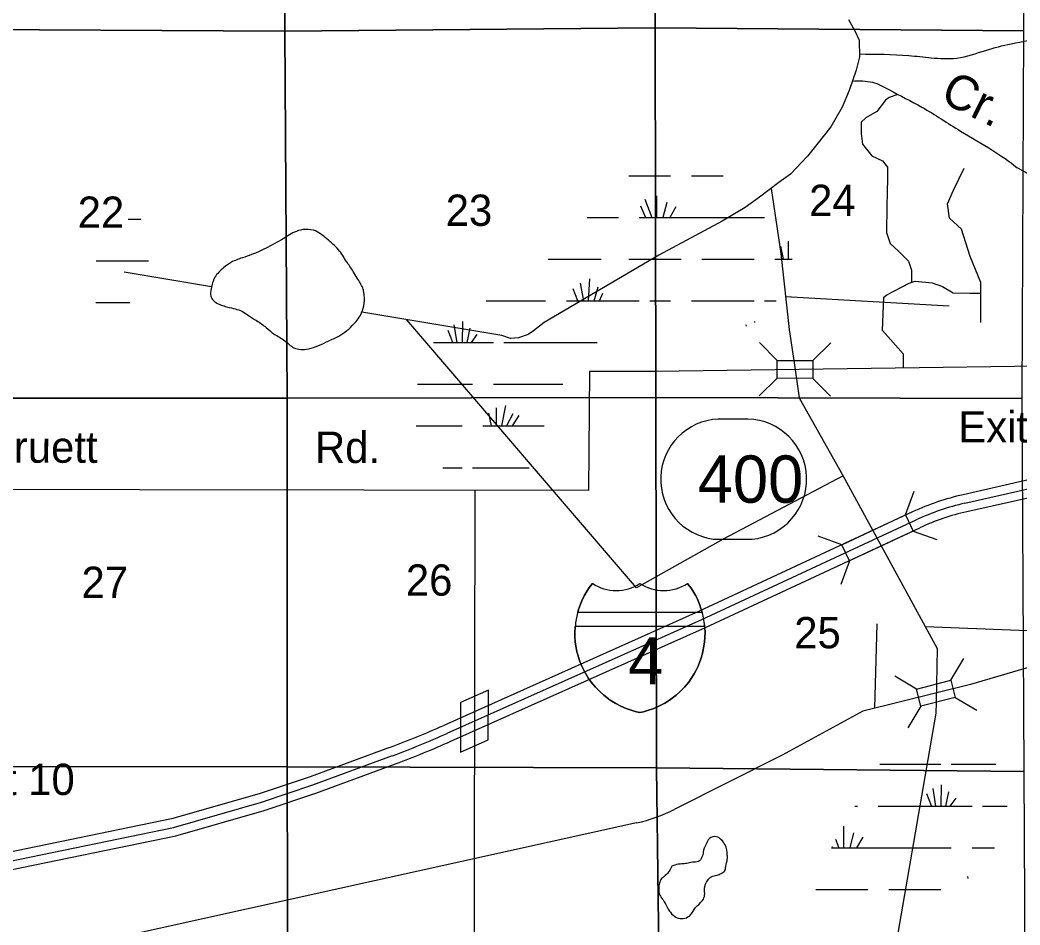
# Model space of a CAD drawing. Extents: x 380424 to 701066, y 1117407 to 1412949.
# Drawn here: x 560023 to 574411, y 1334405 to 1347425 of the extents above; entities that cross this region are included whole.
import ezdxf

# ---------------------------------------------------------------- set-up
doc = ezdxf.new("R2010")
doc.units = 0
for name, color, linetype in [('Bridges', 7, 'Continuous'), ('Bridges   Interstate', 7, 'Continuous'), ('Bridges and Drawbridges Local Roads', 7, 'Continuous'), ('Bridges and Drawbridges US Highways', 7, 'Continuous'), ('Intermittent Ponds', 7, 'Continuous'), ('Interstate Divided Highway Outline and Fill', 7, 'Continuous'), ('Interstate Highway Center Lines', 7, 'Continuous'), ('Interstates Related Text', 7, 'Continuous'), ('Lakes and Ponds', 7, 'Continuous'), ('Local Roads Paved', 7, 'Continuous'), ('Local Roads Related Text', 7, 'Continuous'), ('Masks for Road Features', 7, 'Continuous'), ('Narrow Canals', 7, 'Continuous'), ('Narrow River Creek and Branch and Slough', 7, 'Continuous'), ('Narrow River Creek and Branch and Slough Text', 7, 'Continuous'), ('Roadshields Interstates', 7, 'Continuous'), ('Section Lines', 7, 'Continuous'), ('Section Numbers', 7, 'Continuous'), ('Swamps', 7, 'Continuous'), ('US Routes Highway Center Lines', 7, 'Continuous')]:
    doc.layers.add(name, color=color, linetype=linetype)

msp = doc.modelspace()

# ---------------------------------------------------------------- linework, layer by layer
at = {"layer": 'Bridges'}
msp.add_line((571429, 1342269), (571684, 1342012), dxfattribs=at)
at = {"layer": 'Bridges   Interstate'}
for p, q in [((572765, 1340305), (572888, 1340645)), ((571848, 1339876), (571507, 1340000)), ((572873, 1340073), (573213, 1339949)), ((571956, 1339645), (571832, 1339304)), ((566761, 1337071), (566763, 1337784)), ((566362, 1337605), (566361, 1336893))]:
    msp.add_line(p, q, dxfattribs=at)
msp.add_lwpolyline([(572873, 1340073), (571956, 1339645), (571848, 1339876), (572765, 1340305)], close=True, dxfattribs=at)
at = {"layer": 'Bridges and Drawbridges Local Roads'}
for p, q in [((570919, 1342527), (570664, 1342784)), ((571431, 1342525), (571688, 1342780)), ((570917, 1342271), (570660, 1342016))]:
    msp.add_line(p, q, dxfattribs=at)
msp.add_lwpolyline([(571429, 1342269), (570917, 1342271), (570919, 1342527), (571431, 1342525)], close=True, dxfattribs=at)
at = {"layer": 'Bridges and Drawbridges US Highways'}
for p, q in [((573416, 1337927), (573601, 1338238)), ((572920, 1337800), (572608, 1337985)), ((573479, 1337679), (573790, 1337494)), ((572983, 1337552), (572798, 1337241))]:
    msp.add_line(p, q, dxfattribs=at)
msp.add_lwpolyline([(572920, 1337800), (573416, 1337927), (573479, 1337679), (572983, 1337552)], close=True, dxfattribs=at)
at = {"layer": 'Intermittent Ponds'}
msp.add_spline([(563787, 1344261), (563972, 1344372), (564094, 1344409), (564247, 1344399), (564437, 1344277), (564606, 1344119), (564722, 1343950), (564817, 1343807), (564875, 1343712), (564954, 1343570), (564970, 1343507), (564975, 1343348), (564938, 1343211), (564827, 1343053), (564611, 1342878), (564458, 1342805), (564173, 1342694), (563962, 1342710), (563835, 1342810), (563677, 1342910), (563566, 1343000), (563428, 1343100), (563312, 1343174), (563223, 1343232), (563117, 1343269), (563011, 1343295), (562938, 1343317), (562874, 1343343), (562806, 1343390), (562769, 1343454), (562774, 1343559), (562827, 1343723), (562953, 1343860), (563064, 1343939), (563223, 1344003), (563355, 1344050), (563787, 1344261)], degree=3, dxfattribs=at)
at = {"layer": 'Interstate Divided Highway Outline and Fill'}
for p, q in [((584510, 1343067), (573591, 1340596)), ((573647, 1340352), (584565, 1342823)), ((572866, 1340348), (569783, 1338913)), ((569887, 1338685), (572972, 1340121)), ((569783, 1338913), (566119, 1337277)), ((566221, 1337049), (569887, 1338685))]:
    msp.add_line(p, q, dxfattribs=at)
for points in [[(565341, 1336959), (564196, 1336539), (563462, 1336292), (562203, 1335932), (559833, 1335443)], [(559884, 1335198), (562263, 1335689), (563536, 1336053), (564279, 1336303), (565428, 1336724)]]:
    msp.add_lwpolyline(points, dxfattribs=at)
for centre, radius, start, end in [((574387, 1337080), 3604, 102.7535, 114.9601), ((574387, 1337080), 3354, 102.7535, 114.9601), ((560710, 1349379), 13256, 290.4482, 294.0809), ((560710, 1349379), 13506, 290.4453, 294.0807)]:
    msp.add_arc(centre, radius, start, end, dxfattribs=at)
at = {"layer": 'Interstate Highway Center Lines'}
for p, q in [((573619, 1340474), (584538, 1342945)), ((569835, 1338799), (572919, 1340235)), ((566170, 1337163), (569835, 1338799))]:
    msp.add_line(p, q, dxfattribs=at)
msp.add_lwpolyline([(559859, 1335320), (562233, 1335810), (563499, 1336172), (564238, 1336421), (565384, 1336842)], dxfattribs=at)
for centre, radius, start, end in [((574387, 1337080), 3479, 102.7535, 114.9601), ((560710, 1349379), 13381, 290.4467, 294.0808)]:
    msp.add_arc(centre, radius, start, end, dxfattribs=at)
at = {"layer": 'Lakes and Ponds'}
msp.add_line((569444, 1335268), (569404, 1335251), dxfattribs=at)
msp.add_spline([(569404, 1335251), (569308, 1335116), (569255, 1335073), (569223, 1335005), (569213, 1334936), (569228, 1334836), (569276, 1334767), (569339, 1334651), (569381, 1334588), (569461, 1334519), (569498, 1334503), (569587, 1334503), (569672, 1334551), (569740, 1334656), (569845, 1334759), (569874, 1334834), (569872, 1334926), (569920, 1335052), (569967, 1335100), (570052, 1335121), (570110, 1335147), (570163, 1335184), (570178, 1335248), (570200, 1335353), (570200, 1335411), (570167, 1335560), (570113, 1335631), (570045, 1335674), (569942, 1335649), (569895, 1335567), (569852, 1335455), (569849, 1335420), (569835, 1335381), (569784, 1335319), (569699, 1335308), (569614, 1335290), (569546, 1335285), (569444, 1335268)], degree=3, dxfattribs=at)
at = {"layer": 'Local Roads Paved'}
for points in [[(579787, 1363133), (579806, 1362464), (579832, 1360472), (579832, 1358822), (579841, 1357516), (579841, 1357318), (579864, 1356990), (579838, 1356543), (579845, 1355858), (579848, 1354747), (579851, 1353383), (579851, 1352557), (579854, 1349891), (579854, 1348546), (579857, 1347469), (579864, 1346025), (579877, 1343343), (579873, 1342707), (578135, 1342493), (569164, 1342370), (568217, 1342370), (568201, 1340658), (558506, 1340671)], [(572637, 1346350), (572530, 1346308), (572477, 1346273), (572352, 1346107), (572192, 1346018), (572127, 1345953), (572127, 1345792), (572144, 1345638), (572281, 1345472), (572435, 1345401), (572507, 1345307), (572507, 1345146), (572495, 1344742), (572489, 1344368), (572542, 1344208), (572661, 1344101), (572809, 1343953), (572851, 1343828), (572851, 1343650)], [(573847, 1343073), (573847, 1343649), (573693, 1344024), (573568, 1344416), (573396, 1344576), (573366, 1344778), (573455, 1344975), (573610, 1345295)], [(572737, 1342419), (572737, 1342616), (572434, 1342960), (572452, 1343436), (572494, 1343472), (572815, 1343638), (572904, 1343668), (573147, 1343644), (573296, 1343591), (573450, 1343502), (573687, 1343496), (573847, 1343496)], [(566568, 1340660), (566543, 1327009), (566554, 1323461), (566538, 1320917), (566544, 1318950), (566548, 1316755), (566540, 1315503), (566535, 1314123), (566538, 1313712), (566553, 1311564), (566557, 1310378)], [(572321, 1337523), (572357, 1338736)]]:
    msp.add_lwpolyline(points, dxfattribs=at)
at = {"layer": 'Masks for Road Features'}
msp.add_lwpolyline([(566362, 1337605), (566361, 1336893), (566761, 1337071), (566763, 1337784)], close=True, dxfattribs=at)
at = {"layer": 'Narrow Canals'}
for points in [[(571942, 1347433), (572037, 1347270), (572095, 1347133), (572101, 1346895), (572053, 1346705), (571953, 1346410), (571852, 1346172), (571689, 1345887), (571488, 1345634), (571356, 1345465), (571108, 1345206), (570939, 1345085), (570665, 1344874), (570459, 1344726), (570126, 1344531), (569213, 1344040), (567567, 1343074), (567413, 1342952), (567334, 1342900), (567197, 1342852), (567081, 1342842), (566954, 1342884), (564943, 1343222)], [(570831, 1345001), (570969, 1344065), (571091, 1342973), (571155, 1342527), (571233, 1341991), (571856, 1340883), (573217, 1338382), (573204, 1337605), (573201, 1337454), (572721, 1334678), (572214, 1331742), (572103, 1331101), (572816, 1329840), (572494, 1328843), (572491, 1328553), (572462, 1325661)], [(562779, 1343586), (561523, 1343797)], [(571038, 1343448), (573392, 1343313)], [(571866, 1340865), (570141, 1339955), (568894, 1339256), (565590, 1343113)], [(582546, 1339153), (582139, 1339184), (582102, 1339195), (582018, 1339364), (581744, 1340266), (581717, 1340292), (581675, 1340335), (579781, 1339913), (579665, 1339907), (577480, 1339485), (575523, 1339459), (575137, 1338615), (573046, 1338697)]]:
    msp.add_lwpolyline(points, dxfattribs=at)
msp.add_spline([(572100, 1346936), (572811, 1346914), (573133, 1346882), (573502, 1346877), (573919, 1346988), (574283, 1347083), (574779, 1347178), (575064, 1347241), (575531, 1347334)], degree=3, dxfattribs=at)
at = {"layer": 'Narrow River Creek and Branch and Slough'}
for points in [[(571999, 1346547), (572288, 1346529), (572526, 1346423), (573001, 1346170), (573555, 1345827), (574019, 1345548), (574367, 1345305), (574384, 1345292)], [(574384, 1345292), (574742, 1345115), (574884, 1345057), (574911, 1345041), (574958, 1345004), (574990, 1344951), (575011, 1344893), (575064, 1344793), (575090, 1344761), (575148, 1344661), (575190, 1344582), (575259, 1344508), (575285, 1344487), (575364, 1344434), (575380, 1344418), (575407, 1344413), (575454, 1344392), (575491, 1344376), (575523, 1344366), (575549, 1344339), (575586, 1344292), (575607, 1344260), (575634, 1344192), (575655, 1344118), (575681, 1344033), (575707, 1343981), (575829, 1343664), (575897, 1343564), (575908, 1343553), (575913, 1343520), (575971, 1343474), (576050, 1343421), (576077, 1343400), (576093, 1343390), (576140, 1343353), (576151, 1343353), (576193, 1343358), (576240, 1343384), (576251, 1343395), (576288, 1343421), (576341, 1343442), (576335, 1343442), (576425, 1343400), (576509, 1343353), (576662, 1343258), (576689, 1343247), (576752, 1343237), (576789, 1343231), (576921, 1343237), (577194, 1343236)]]:
    msp.add_spline(points, degree=3, dxfattribs=at)
at = {"layer": 'Roadshields Interstates'}
for p, q in [((570494, 1341684), (570070, 1341684)), ((570003, 1339956), (570555, 1339956)), ((568047, 1338900), (568049, 1338905)), ((569838, 1338900), (568047, 1338900)), ((569874, 1338700), (568011, 1338700)), ((569868, 1338750), (569874, 1338700))]:
    msp.add_line(p, q, dxfattribs=at)
for points in [[(568259, 1339320), (568227, 1339279), (568207, 1339250), (568169, 1339189), (568140, 1339139), (568117, 1339092), (568087, 1339023), (568059, 1338943), (568040, 1338872), (568035, 1338850)], [(568049, 1338905), (568047, 1338900), (568059, 1338943), (568087, 1339023), (568117, 1339092), (568140, 1339139), (568169, 1339189), (568207, 1339250), (568227, 1339279), (568259, 1339320)], [(569851, 1338850), (569846, 1338872), (569826, 1338943), (569798, 1339023), (569769, 1339092), (569745, 1339139), (569717, 1339189), (569679, 1339250), (569658, 1339279), (569627, 1339320)], [(569627, 1339320), (569658, 1339279), (569679, 1339250), (569717, 1339189), (569745, 1339139), (569769, 1339092), (569798, 1339023), (569826, 1338943), (569838, 1338900)], [(568035, 1338850), (568025, 1338804), (568025, 1338800)], [(569861, 1338800), (569860, 1338804), (569851, 1338850)], [(568017, 1338750), (568015, 1338732), (568010, 1338688), (568007, 1338611), (568008, 1338545), (568013, 1338479), (568021, 1338417), (568036, 1338341), (568058, 1338258), (568080, 1338195), (568107, 1338128), (568138, 1338064), (568163, 1338019), (568205, 1337951), (568241, 1337901), (568302, 1337827), (568365, 1337762), (568423, 1337710), (568516, 1337640), (568585, 1337597), (568670, 1337552), (568744, 1337520), (568833, 1337490), (568892, 1337474), (568943, 1337463)], [(568011, 1338700), (568012, 1338701), (568010, 1338688), (568007, 1338611), (568008, 1338545), (568013, 1338479), (568021, 1338417), (568036, 1338341), (568058, 1338258), (568080, 1338195), (568107, 1338128), (568138, 1338064), (568163, 1338019), (568205, 1337951), (568241, 1337901), (568302, 1337827), (568365, 1337762), (568423, 1337710), (568516, 1337640), (568585, 1337597), (568670, 1337552), (568744, 1337520), (568833, 1337490), (568892, 1337474), (568943, 1337463)], [(568943, 1337463), (568892, 1337474), (568833, 1337490), (568744, 1337520), (568670, 1337552), (568585, 1337597), (568516, 1337640), (568423, 1337710), (568365, 1337762), (568302, 1337827), (568241, 1337901), (568205, 1337951), (568163, 1338019), (568138, 1338064), (568107, 1338128), (568080, 1338195), (568058, 1338258), (568036, 1338341), (568021, 1338417), (568013, 1338479), (568008, 1338545), (568007, 1338611), (568010, 1338688), (568011, 1338700)], [(568025, 1338800), (568017, 1338750)], [(568943, 1337463), (568993, 1337474), (569053, 1337490), (569142, 1337520), (569216, 1337552), (569300, 1337597), (569370, 1337640), (569463, 1337710), (569521, 1337762), (569583, 1337827), (569644, 1337901), (569680, 1337951), (569723, 1338019), (569747, 1338064), (569779, 1338128), (569806, 1338195), (569827, 1338258), (569849, 1338341), (569864, 1338417), (569872, 1338479), (569877, 1338545), (569879, 1338611), (569875, 1338688), (569871, 1338732), (569868, 1338750)], [(568943, 1337463), (568993, 1337474), (569053, 1337490), (569142, 1337520), (569216, 1337552), (569300, 1337597), (569370, 1337640), (569463, 1337710), (569521, 1337762), (569583, 1337827), (569644, 1337901), (569680, 1337951), (569723, 1338019), (569747, 1338064), (569779, 1338128), (569806, 1338195), (569827, 1338258), (569849, 1338341), (569864, 1338417), (569872, 1338479), (569877, 1338545), (569879, 1338611), (569875, 1338688), (569871, 1338732), (569868, 1338750)], [(569874, 1338700), (569875, 1338688), (569879, 1338611), (569877, 1338545), (569872, 1338479), (569864, 1338417), (569849, 1338341), (569827, 1338258), (569806, 1338195), (569779, 1338128), (569747, 1338064), (569723, 1338019), (569680, 1337951), (569644, 1337901), (569583, 1337827), (569521, 1337762), (569463, 1337710), (569370, 1337640), (569300, 1337597), (569216, 1337552), (569142, 1337520), (569053, 1337490), (568993, 1337474), (568943, 1337463)], [(569868, 1338750), (569861, 1338800)]]:
    msp.add_lwpolyline(points, dxfattribs=at)
for centre, radius, start, end in [((570109, 1340817), 867, 92.5582, 262.975), ((570475, 1340818), 866, 275.3154, 88.7027), ((569152, 1338607), 1143, 141.4153, 165.1744), ((568602, 1339836), 619, 236.3683, 303.4087), ((568602, 1339836), 619, 236.3683, 303.4087), ((568602, 1339836), 619, 236.3683, 303.4087), ((569284, 1339840), 623, 236.8278, 303.392), ((569284, 1339840), 623, 236.8278, 303.392), ((569284, 1339840), 623, 236.8278, 303.392)]:
    msp.add_arc(centre, radius, start, end, dxfattribs=at)
at = {"layer": 'Section Lines'}
for points in [[(563840, 1352552), (563835, 1347274), (563835, 1347263), (563828, 1347263), (558536, 1347295), (558547, 1352601), (558547, 1352610), (558567, 1352610)], [(569146, 1352583), (569163, 1347311), (569158, 1347311), (563835, 1347263), (563835, 1347274), (563840, 1352552)], [(574444, 1352573), (574462, 1347269), (569163, 1347311), (569146, 1352583), (569160, 1352583), (574431, 1352573)], [(563835, 1347263), (563867, 1341982), (558557, 1341983), (558562, 1341989), (558536, 1347287), (558536, 1347295), (563828, 1347263)], [(569163, 1347311), (569171, 1341996), (563867, 1341982), (563835, 1347263), (569158, 1347311)], [(574462, 1347269), (574439, 1341996), (574439, 1341978), (569179, 1341992), (569171, 1341996), (569163, 1347311)], [(563867, 1341982), (563869, 1336683), (563862, 1336683), (558576, 1336684), (558569, 1336684), (558557, 1341983)], [(569171, 1341996), (569179, 1336668), (563869, 1336683), (563867, 1341982)], [(574439, 1341978), (574464, 1336622), (574464, 1336614), (569179, 1336668), (569171, 1341996), (569179, 1341992)], [(563869, 1336683), (563877, 1332921), (563881, 1331364), (562768, 1331367), (558593, 1331352), (558580, 1331352), (558577, 1332934), (558569, 1336684), (558576, 1336684), (563862, 1336683)], [(569179, 1336668), (569227, 1332909), (569249, 1331353), (569234, 1331352), (563881, 1331364), (563877, 1332921), (563869, 1336683)], [(574464, 1336614), (574486, 1332897), (574495, 1331405), (569249, 1331353), (569227, 1332909), (569179, 1336668)]]:
    msp.add_lwpolyline(points, close=True, dxfattribs=at)
at = {"layer": 'Swamps'}
for p, q in [((568784, 1345184), (569384, 1345184)), ((569183, 1344895), (569183, 1344584)), ((568953, 1344750), (569024, 1344584)), ((569013, 1344847), (569116, 1344584)), ((569328, 1344799), (569274, 1344584)), ((569460, 1344738), (569371, 1344584)), ((568184, 1344584), (568634, 1344584)), ((568934, 1344584), (570284, 1344584)), ((570284, 1344584), (570734, 1344584)), ((570966, 1344170), (571003, 1343984)), ((571075, 1344243), (571075, 1343984)), ((561121, 1343960), (561571, 1343960)), ((561571, 1343960), (561871, 1343960)), ((568784, 1343984), (569534, 1343984)), ((569834, 1343984), (570284, 1343984)), ((570284, 1343984), (570584, 1343984)), ((568205, 1343384), (568223, 1343700)), ((568049, 1343385), (567984, 1343556)), ((568134, 1343384), (568088, 1343639)), ((568282, 1343385), (568340, 1343588)), ((568359, 1343384), (568408, 1343493)), ((567884, 1343384), (568934, 1343384)), ((569084, 1343384), (569384, 1343384)), ((569684, 1343384), (570284, 1343384)), ((570284, 1343384), (570584, 1343384)), ((566312, 1342784), (566272, 1343038)), ((566390, 1342784), (566396, 1343088)), ((566457, 1342784), (566500, 1342990)), ((566250, 1342785), (566183, 1342958)), ((566519, 1342784), (566603, 1342898)), ((566084, 1342784), (566834, 1342784)), ((566084, 1342184), (566534, 1342184)), ((566875, 1341843), (566875, 1341584)), ((567008, 1341879), (566949, 1341584)), ((566766, 1341770), (566803, 1341584)), ((567116, 1341758), (567022, 1341584)), ((567201, 1341734), (567102, 1341585)), ((566084, 1341584), (566384, 1341584)), ((572972, 1336717), (573272, 1336717)), ((573200, 1336117), (573160, 1336371)), ((573278, 1336117), (573284, 1336421)), ((573138, 1336118), (573071, 1336291)), ((573345, 1336117), (573388, 1336323)), ((573407, 1336117), (573491, 1336231)), ((572372, 1336117), (572972, 1336117)), ((572972, 1336117), (573722, 1336117)), ((571870, 1335828), (571870, 1335517)), ((572015, 1335732), (571962, 1335517)), ((572148, 1335671), (572059, 1335517)), ((572972, 1335517), (573422, 1335517)), ((571472, 1334917), (572222, 1334917)), ((572522, 1334917), (572972, 1334917)), ((572972, 1334917), (573272, 1334917))]:
    msp.add_line(p, q, dxfattribs=at)
for points in [[(569684, 1345184), (570139, 1345184)], [(561578, 1344560), (561761, 1344560)], [(567622, 1343984), (568384, 1343984)], [(570884, 1343984), (571134, 1343984)], [(561114, 1343360), (561571, 1343360)], [(561571, 1343360), (561603, 1343360)], [(566731, 1343384), (567584, 1343384)], [(570734, 1343384), (570902, 1343384)], [(570476, 1343018), (570472, 1343038)], [(570595, 1343074), (570596, 1343088)], [(565974, 1342784), (566084, 1342784)], [(566984, 1342784), (568329, 1342784)], [(565742, 1342184), (566084, 1342184)], [(566834, 1342184), (567833, 1342184)], [(565723, 1341584), (566084, 1341584)], [(566684, 1341584), (567565, 1341584)], [(566108, 1340984), (566384, 1340984)], [(566534, 1340984), (567351, 1340984)], [(572395, 1336717), (572972, 1336717)], [(573422, 1336717), (574061, 1336717)], [(572033, 1336117), (572072, 1336117)], [(573872, 1336117), (574225, 1336117)], [(571697, 1335517), (572972, 1335517)], [(571705, 1335533), (571712, 1335517)], [(571756, 1335640), (571804, 1335517)], [(573722, 1335517), (574046, 1335517)], [(573654, 1335103), (573660, 1335072)]]:
    msp.add_lwpolyline(points, dxfattribs=at)
at = {"layer": 'US Routes Highway Center Lines'}
msp.add_line((568893, 1335875), (547920, 1331240), dxfattribs=at)
msp.add_lwpolyline([(619312, 1339549), (617771, 1339575), (616858, 1339512), (615260, 1339243), (614157, 1339021), (613186, 1339084), (610326, 1339660), (608205, 1340092), (597098, 1340419), (590276, 1340899), (587057, 1341058), (585342, 1341000), (582361, 1340145), (577438, 1338915), (576151, 1338583), (573697, 1337865), (572151, 1337480), (570990, 1336847), (569445, 1336071)], dxfattribs=at)
msp.add_arc((568382, 1338188), 2369, 282.4602, 296.6699, dxfattribs=at)

# ---------------------------------------------------------------- texts
at = {"layer": 'Interstates Related Text'}
for s, p in [('Exit 14', (573523, 1341347)), ('Exit 10', (558971, 1336275))]:
    msp.add_text(s, height=450, dxfattribs=at).set_placement(p)
at = {"layer": 'Local Roads Related Text'}
for s, p in [('Pruett', (559533, 1341058)), ('Rd.', (564267, 1341053))]:
    msp.add_text(s, height=450, rotation=359.8521, dxfattribs=at).set_placement(p)
at = {"layer": 'Narrow River Creek and Branch and Slough Text'}
msp.add_text('Cr.', height=500, rotation=333.839, dxfattribs=at).set_placement((573242, 1346262))
at = {"layer": 'Roadshields Interstates'}
for s, rotation, p in [('400', 359.9995, (569775, 1340480)), ('4', 359.9992, (568773, 1337866))]:
    msp.add_text(s, height=680, rotation=rotation, dxfattribs=at).set_placement(p)
at = {"layer": 'Section Numbers'}
for s, p in [('24', (571377, 1344605)), ('22', (560853, 1344435)), ('23', (566148, 1344463)), ('27', (560908, 1339110)), ('26', (565575, 1339143)), ('25', (571163, 1338386))]:
    msp.add_text(s, height=450, dxfattribs=at).set_placement(p)

doc.saveas('drawing.dxf')
